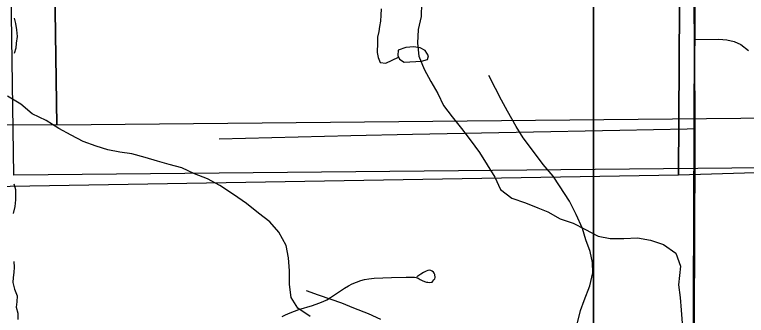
# Model space of a CAD drawing. Extents: x -21.1 to 50.3, y 0 to 22.1.
# Drawn here: x 5.83 to 6.567, y 14.756 to 15.059 of the extents above; entities that cross this region are included whole.
import ezdxf

# ---------------------------------------------------------------- set-up
doc = ezdxf.new("R2010")
doc.units = 0
for name, color, linetype in [('GM_X_County_Road', 7, 'Continuous'), ('GM_X_Minor_Lake', 7, 'Continuous'), ('GM_X_Minor_River', 7, 'Continuous'), ('GM_X_Section', 7, 'Continuous'), ('GM_X_State_Route', 7, 'Continuous'), ('GM_X_Township_Road', 7, 'Continuous'), ('SH_Cut_Line', 7, 'Continuous')]:
    doc.layers.add(name, color=color, linetype=linetype)

msp = doc.modelspace()

# ---------------------------------------------------------------- linework, layer by layer
at = {"layer": 'GM_X_County_Road'}
for points in [[(6.51521, 15.03405), (6.51533, 15.048), (6.51518, 15.07561)], [(6.51515, 14.94433), (6.51511, 15.02091), (6.51521, 15.03405)], [(6.51385, 14.60224), (6.51445, 14.66329), (6.51426, 14.67431), (6.5148, 14.83305), (6.51532, 14.92499), (6.51515, 14.94433)]]:
    msp.add_lwpolyline(points, dxfattribs=at)
at = {"layer": 'GM_X_Minor_Lake'}
for points in [[(6.23973, 15.01206), (6.24578, 15.01402), (6.24688, 15.01744), (6.2434, 15.0231), (6.23844, 15.0257), (6.23198, 15.02677), (6.22403, 15.02593), (6.21648, 15.02319), (6.21616, 15.01788), (6.21772, 15.0141), (6.2223, 15.01111)], [(6.2223, 15.01111), (6.23973, 15.01206)]]:
    msp.add_lwpolyline(points, dxfattribs=at)
at = {"layer": 'GM_X_Minor_River'}
for points in [[(6.23989, 15.0708), (6.23953, 15.0571), (6.2365, 15.04417), (6.23576, 15.03048), (6.2373, 15.01717), (6.24265, 15.00425), (6.24914, 14.99171), (6.25638, 14.97955), (6.26211, 14.96738), (6.27088, 14.95599), (6.28003, 14.94421), (6.28879, 14.93281), (6.29832, 14.92028), (6.31358, 14.89519), (6.3193, 14.88303), (6.33073, 14.8743), (6.34444, 14.86937), (6.357, 14.86445), (6.3669, 14.86027), (6.37947, 14.85344), (6.39241, 14.8489), (6.40421, 14.84283), (6.41754, 14.836), (6.42972, 14.83335), (6.44342, 14.83337), (6.45712, 14.83415), (6.47044, 14.83188), (6.48338, 14.82734), (6.49595, 14.8186), (6.50053, 14.80568), (6.49941, 14.79617), (6.49866, 14.78666), (6.5002, 14.77412), (6.50136, 14.76119), (6.50214, 14.74826)], [(6.19932, 15.06491), (6.19898, 15.05846), (6.19863, 15.05237), (6.19752, 15.04705), (6.19678, 15.04211), (6.19567, 15.0364), (6.19571, 15.0307), (6.19538, 15.02083), (6.19617, 15.01589), (6.1981, 15.01097), (6.20381, 15.01024), (6.21683, 15.01624)], [(5.82996, 15.05541), (5.83113, 15.0501), (5.83231, 15.04365), (5.83273, 15.0372), (5.832, 15.03035), (5.83165, 15.02542), (5.82978, 15.02009)], [(6.39666, 14.74715), (6.39978, 14.76079), (6.40364, 14.77101), (6.40943, 14.78577), (6.41218, 14.79903), (6.41186, 14.80928), (6.40966, 14.82029), (6.40519, 14.83208), (6.40185, 14.84348), (6.39549, 14.85756), (6.38875, 14.87126), (6.3786, 14.8865), (6.37222, 14.8964), (6.36243, 14.90822), (6.35265, 14.92118), (6.34211, 14.9349), (6.33498, 14.94633), (6.32635, 14.96194), (6.32035, 14.97298), (6.31436, 14.98478), (6.30761, 14.99772)], [(6.12772, 14.75501), (6.11553, 14.76336), (6.10867, 14.774), (6.10713, 14.78731), (6.10711, 14.801), (6.10595, 14.81393), (6.10364, 14.82648), (6.0964, 14.83978), (6.08725, 14.85042), (6.07582, 14.85915), (6.06363, 14.86864), (6.05068, 14.87775), (6.03697, 14.88686), (6.0244, 14.89369), (6.01146, 14.89862), (5.99851, 14.90469), (5.98595, 14.90809), (5.97415, 14.9115), (5.96159, 14.91529), (5.94827, 14.9187), (5.93609, 14.92058), (5.92429, 14.92285), (5.91249, 14.92664), (5.89917, 14.93118), (5.88736, 14.93763), (5.87479, 14.94446), (5.86223, 14.95243), (5.84814, 14.95926), (5.83671, 14.96875), (5.823, 14.9771)], [(5.82937, 14.88865), (5.83131, 14.88296), (5.83137, 14.87232), (5.83064, 14.86586), (5.82878, 14.85863)], [(5.82943, 14.81039), (5.82984, 14.8047), (5.82949, 14.79938), (5.82876, 14.79406), (5.82841, 14.78912), (5.83035, 14.78229), (5.83305, 14.77584), (5.8327, 14.76977), (5.83197, 14.76444), (5.83353, 14.75837), (5.83357, 14.75192)], [(6.19897, 14.75179), (6.18649, 14.75755), (6.17173, 14.76334), (6.15962, 14.76834), (6.14902, 14.7722), (6.13615, 14.77645), (6.12403, 14.7807)]]:
    msp.add_lwpolyline(points, dxfattribs=at)
at = {"layer": 'GM_X_Section'}
for points in [[(4.86162, 15.95861), (5.84702, 15.96751), (5.86388, 15.5693), (5.87288, 14.94777), (4.87375, 14.94937)], [(5.84702, 15.96751), (6.85861, 15.97246), (6.87078, 14.95753), (5.87288, 14.94777), (5.86388, 15.5693)], [(6.50469, 15.92066), (6.49861, 14.89749), (5.48909, 14.88008), (5.47621, 15.91802), (5.53343, 15.91957)], [(5.80373, 15.91699), (6.81532, 15.92194), (6.82749, 14.90702), (5.82959, 14.89726), (5.82059, 15.51878)], [(7.52522, 15.9214), (7.52217, 14.89823), (6.98631, 14.91225), (6.49861, 14.89749), (6.50469, 15.92066), (6.55964, 15.91994)], [(5.4459, 15.12082), (6.41284, 15.11937), (6.41343, 14.11604), (5.44344, 14.11411)], [(6.41284, 15.11937), (7.42449, 15.11725), (7.43682, 14.11536), (6.41343, 14.11604)]]:
    msp.add_lwpolyline(points, close=True, dxfattribs=at)
at = {"layer": 'GM_X_State_Route'}
for points in [[(8.9, 14.1), (8.9, 17.84218), (8.25757, 17.83124), (7.86638, 17.82395), (7.58368, 17.81946), (6.90933, 17.81425), (6.69997, 17.81193), (6.66406, 17.81203), (6.52196, 17.81036), (6.52053, 17.72081), (6.52013, 17.69645), (6.52222, 16.85672), (6.52315, 16.46813), (6.52123, 16.24517), (6.51982, 16.08256), (6.51595, 15.49226), (6.51465, 15.30312), (6.514, 15.09364), (6.51464, 15.03489), (6.5142, 14.9441), (6.51283, 14.60317)], [(6.51283, 14.60317), (6.5142, 14.9441), (6.51464, 15.03489), (6.514, 15.09364), (6.51465, 15.30312), (6.51595, 15.49226), (6.51982, 16.08256), (6.52123, 16.24517), (6.52315, 16.46813), (6.52222, 16.85672), (6.52013, 17.69645), (6.52053, 17.72081), (6.52196, 17.81036), (5.33072, 17.79178), (3.94025, 17.77171), (3.44154, 17.76826), (3.3026, 17.76263), (3.03298, 17.75833), (2.73209, 17.75291), (2.42851, 17.74626), (2.1, 17.74017), (2.1, 14.1)]]:
    msp.add_lwpolyline(points, dxfattribs=at)
at = {"layer": 'GM_X_Township_Road'}
for points in [[(6.51521, 15.03405), (6.53896, 15.03423), (6.54728, 15.03354), (6.55465, 15.03193), (6.5611, 15.02893), (6.56888, 15.023)], [(6.03629, 14.93403), (6.1686, 14.93734), (6.23091, 14.93864), (6.43946, 14.94282), (6.5073, 14.94409), (6.51515, 14.94433)], [(6.09968, 14.75484), (6.10301, 14.7567), (6.10781, 14.75876), (6.11623, 14.7618), (6.13024, 14.7661), (6.13661, 14.76846), (6.14091, 14.77012), (6.14444, 14.77179), (6.14836, 14.77404), (6.16237, 14.78334), (6.16638, 14.78579), (6.1702, 14.78775), (6.17432, 14.78961), (6.17873, 14.79118), (6.18245, 14.79216), (6.18696, 14.79294), (6.19215, 14.79353), (6.20978, 14.79432), (6.22428, 14.79461), (6.23266, 14.79449), (6.23461, 14.79413), (6.23651, 14.79346), (6.23864, 14.79234), (6.24057, 14.7913), (6.24296, 14.79025), (6.24475, 14.78966), (6.24624, 14.78936), (6.24788, 14.78921), (6.25042, 14.78966), (6.25132, 14.79055), (6.25235, 14.79176), (6.25311, 14.79294), (6.25356, 14.79428), (6.25323, 14.79737), (6.25266, 14.79846), (6.25191, 14.79965), (6.25057, 14.80069), (6.24908, 14.80129), (6.24773, 14.80144), (6.24624, 14.80129), (6.24445, 14.80069), (6.24192, 14.7992), (6.23908, 14.79756), (6.23521, 14.79473)]]:
    msp.add_lwpolyline(points, dxfattribs=at)
at = {"layer": 'SH_Cut_Line'}
for points in [[(6.52955, 20.9), (2.1, 20.9), (2.1, 14.1), (6.50995, 14.1), (6.5113, 14.24348), (6.51114, 14.29418), (6.513, 14.41466), (6.51283, 14.60317), (6.5142, 14.9441), (6.51464, 15.03489), (6.514, 15.09364), (6.51465, 15.30312), (6.51595, 15.49226), (6.51982, 16.08256), (6.52123, 16.24517), (6.52315, 16.46813), (6.52222, 16.85672), (6.52013, 17.69645), (6.52053, 17.72081), (6.52196, 17.81036), (6.52225, 18.35692), (6.52255, 18.97782), (6.52273, 19.34666), (6.52977, 20.39859)], [(6.50995, 14.1), (8.9, 14.1), (8.9, 20.9), (6.52955, 20.9), (6.52977, 20.39859), (6.52273, 19.34666), (6.52255, 18.97782), (6.52225, 18.35692), (6.52196, 17.81036), (6.52053, 17.72081), (6.52013, 17.69645), (6.52222, 16.85672), (6.52315, 16.46813), (6.52123, 16.24517), (6.51982, 16.08256), (6.51595, 15.49226), (6.51465, 15.30312), (6.514, 15.09364), (6.51464, 15.03489), (6.5142, 14.9441), (6.51283, 14.60317), (6.513, 14.41466), (6.51114, 14.29418), (6.5113, 14.24348)]]:
    msp.add_lwpolyline(points, close=True, dxfattribs=at)

doc.saveas('drawing.dxf')
